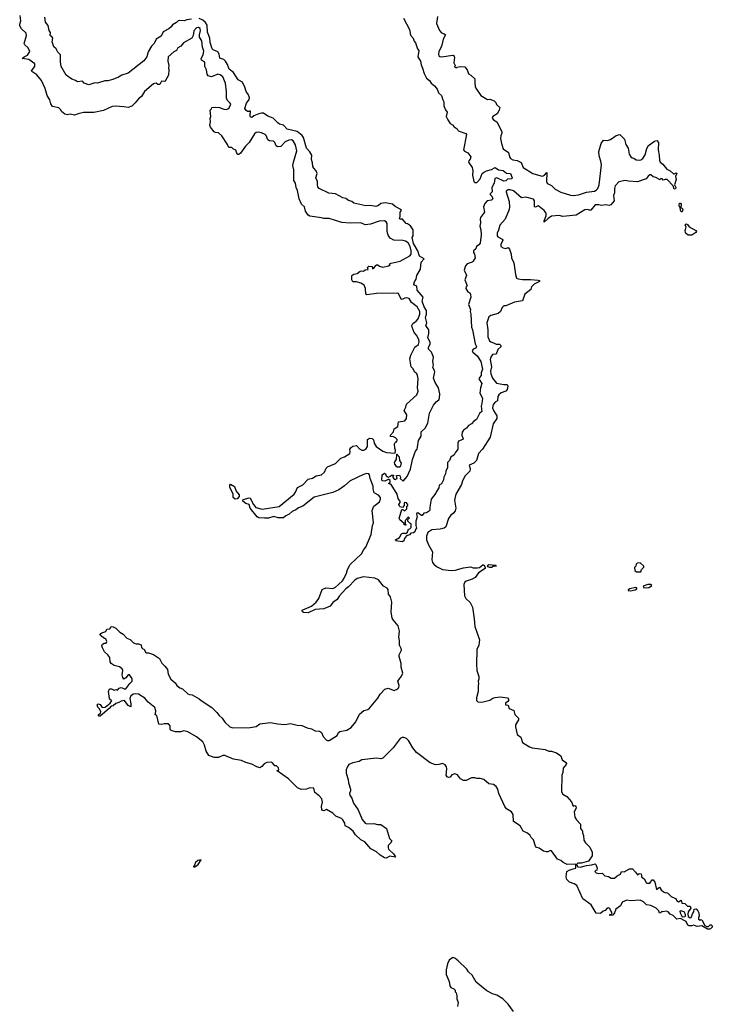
# Model space of a CAD drawing. Extents: x 2494106 to 2685573, y 758056 to 915185.
# Tile 471 of 507: x 2634330 to 2642218, y 882634 to 893847. Entities that reach past the tile are written whole.
import ezdxf

# ---------------------------------------------------------------- set-up
doc = ezdxf.new("R2010")
doc.units = 0

msp = doc.modelspace()

# ---------------------------------------------------------------- linework, layer by layer
at = {"layer": '0CON05XD'}
for points in [[(2635419, 892861), (2635385, 892858), (2635285, 892812), (2635175, 892791), (2635055, 892789), (2634995, 892776), (2634955, 892759), (2634905, 892769), (2634875, 892764), (2634845, 892770), (2634805, 892802), (2634799, 892819), (2634775, 892842), (2634705, 892858), (2634685, 892888), (2634673, 892933), (2634642, 892985), (2634622, 893062), (2634577, 893155), (2634527, 893217), (2634467, 893255), (2634466, 893265), (2634504, 893315), (2634504, 893345), (2634435, 893392), (2634360, 893405), (2634380, 893425), (2634419, 893441), (2634446, 893485), (2634428, 893525), (2634389, 893559), (2634381, 893575), (2634409, 893665), (2634402, 893695), (2634351, 893741), (2634330, 893775), (2634330, 893795), (2634344, 893834), (2634337, 893895)], [(2636285, 893851), (2636235, 893846), (2636205, 893833), (2636145, 893838), (2636135, 893832), (2636116, 893814), (2636072, 893788), (2636056, 893764), (2636029, 893741), (2635965, 893707), (2635940, 893660), (2635885, 893624), (2635861, 893575), (2635844, 893556), (2635832, 893545), (2635795, 893480), (2635779, 893425), (2635745, 893380), (2635565, 893238), (2635495, 893216), (2635455, 893191), (2635390, 893165), (2635335, 893150), (2635301, 893149), (2635218, 893122), (2635185, 893127), (2635116, 893104), (2635064, 893124), (2635045, 893146), (2634988, 893138), (2634966, 893156), (2634925, 893170), (2634860, 893215), (2634803, 893315), (2634794, 893366), (2634793, 893445), (2634763, 893475), (2634744, 893514), (2634718, 893538), (2634700, 893595), (2634706, 893636), (2634699, 893649), (2634678, 893665), (2634679, 893699), (2634664, 893725), (2634655, 893780), (2634625, 893820), (2634617, 893875)], [(2638912, 890642), (2638924, 890685), (2638856, 890766), (2638853, 890813), (2638828, 890825), (2638820, 890835), (2638825, 890860), (2638847, 890893), (2638853, 890935), (2638894, 891005), (2638904, 891085), (2638938, 891125), (2638884, 891155), (2638863, 891215), (2638815, 891299), (2638800, 891365), (2638813, 891387), (2638811, 891455), (2638780, 891500), (2638745, 891522), (2638730, 891525), (2638685, 891580), (2638675, 891572), (2638655, 891580), (2638662, 891605), (2638663, 891655), (2638677, 891675), (2638672, 891685), (2638608, 891718), (2638575, 891747), (2638495, 891761), (2638445, 891754), (2638415, 891731), (2638385, 891721), (2638325, 891729), (2638274, 891726), (2638135, 891757), (2638112, 891775), (2638075, 891789), (2638045, 891809), (2638009, 891819), (2637925, 891864), (2637850, 891870), (2637742, 891925), (2637725, 891942), (2637720, 891965), (2637723, 892005), (2637703, 892045), (2637718, 892095), (2637708, 892125), (2637679, 892155), (2637669, 892175), (2637666, 892215), (2637653, 892255), (2637658, 892305), (2637635, 892342), (2637595, 892382), (2637561, 892505), (2637549, 892529), (2637492, 892575), (2637375, 892600), (2637334, 892644), (2637288, 892658), (2637271, 892671), (2637215, 892727), (2637155, 892747), (2637105, 892782), (2637085, 892783), (2637055, 892774), (2636997, 892753), (2636975, 892734), (2636958, 892735), (2636954, 892756), (2636960, 892805), (2636953, 892807), (2636945, 892800), (2636925, 892803), (2636904, 892815), (2636894, 892835), (2636914, 892895), (2636944, 892936), (2636947, 892957), (2636935, 892990), (2636908, 893028), (2636895, 893078), (2636869, 893135), (2636820, 893160), (2636767, 893245), (2636715, 893283), (2636698, 893338), (2636675, 893376), (2636655, 893394), (2636608, 893408), (2636601, 893455), (2636585, 893482), (2636535, 893503), (2636524, 893515), (2636498, 893585), (2636497, 893637), (2636468, 893705), (2636465, 893785), (2636445, 893814), (2636415, 893843), (2636375, 893860)], [(2638701, 893865), (2638770, 893735), (2638781, 893671), (2638810, 893635), (2638822, 893602), (2638838, 893582), (2638861, 893515), (2638874, 893495), (2638864, 893425), (2638896, 893375), (2638902, 893332), (2638919, 893295), (2638935, 893232), (2638965, 893180), (2638998, 893155), (2639018, 893125), (2639053, 893095), (2639083, 893055), (2639100, 893015), (2639133, 892985), (2639148, 892935), (2639162, 892912), (2639162, 892865), (2639179, 892819), (2639198, 892795), (2639188, 892745), (2639208, 892705), (2639232, 892665), (2639259, 892649), (2639278, 892625), (2639313, 892603), (2639325, 892582), (2639411, 892551), (2639420, 892540), (2639383, 892365), (2639395, 892348), (2639435, 892332), (2639468, 892285), (2639461, 892259), (2639445, 892240), (2639443, 892225), (2639484, 892165), (2639490, 892125), (2639487, 892075), (2639504, 892004), (2639515, 891993), (2639535, 891994), (2639545, 892001), (2639574, 892035), (2639598, 892095), (2639612, 892108), (2639645, 892124), (2639705, 892139), (2639745, 892163), (2639785, 892138), (2639835, 892129), (2639875, 892099), (2639918, 892095), (2639940, 892045), (2639936, 892034), (2639885, 892032), (2639865, 892012), (2639845, 892006), (2639765, 892044), (2639740, 892040), (2639734, 891985), (2639706, 891935), (2639712, 891885), (2639690, 891865), (2639688, 891855), (2639706, 891836), (2639719, 891805), (2639705, 891792), (2639656, 891784), (2639626, 891754), (2639611, 891715), (2639622, 891655), (2639580, 891595), (2639574, 891576), (2639580, 891535), (2639570, 891495), (2639582, 891455), (2639584, 891395), (2639575, 891302), (2639559, 891281), (2639532, 891265), (2639524, 891236), (2639500, 891215), (2639500, 891195), (2639511, 891175), (2639517, 891135), (2639495, 891098), (2639485, 891087), (2639425, 891066), (2639408, 891045), (2639392, 890995), (2639414, 890944), (2639417, 890935), (2639400, 890885), (2639427, 890815), (2639416, 890804), (2639412, 890785), (2639435, 890748), (2639458, 890735), (2639466, 890716), (2639468, 890685), (2639441, 890605), (2639463, 890545), (2639460, 890525), (2639469, 890495), (2639476, 890345), (2639488, 890315), (2639516, 890156), (2639532, 890125), (2639525, 890106), (2639496, 890094), (2639483, 890075), (2639490, 890060), (2639539, 890019), (2639581, 889955), (2639601, 889865), (2639586, 889825), (2639584, 889796), (2639565, 889772), (2639560, 889755), (2639594, 889705), (2639579, 889655), (2639570, 889595), (2639601, 889535), (2639594, 889475), (2639584, 889445), (2639594, 889386), (2639567, 889363), (2639531, 889295), (2639504, 889275), (2639475, 889246), (2639440, 889225), (2639417, 889193), (2639386, 889174), (2639370, 889150), (2639366, 889115), (2639381, 889075), (2639376, 889064), (2639329, 889045), (2639321, 889025), (2639321, 888955), (2639288, 888915), (2639278, 888892), (2639239, 888865), (2639226, 888825), (2639204, 888805), (2639204, 888746), (2639182, 888705), (2639179, 888675), (2639160, 888635), (2639157, 888605), (2639135, 888560), (2639108, 888545), (2639103, 888515), (2639076, 888475), (2639070, 888455), (2639018, 888385), (2639000, 888295), (2639003, 888265), (2638999, 888255), (2638965, 888230), (2638932, 888228), (2638915, 888200), (2638905, 888200), (2638865, 888230), (2638854, 888226), (2638848, 888215), (2638858, 888185), (2638842, 888135), (2638842, 888085), (2638850, 888055), (2638838, 888042), (2638830, 888015), (2638815, 888002), (2638785, 888000), (2638768, 887982), (2638735, 887970), (2638713, 887937), (2638705, 887910), (2638685, 887900), (2638615, 887910), (2638610, 887925), (2638655, 887948), (2638680, 887990), (2638695, 887998), (2638718, 887998), (2638725, 887990), (2638732, 887998), (2638748, 888012), (2638760, 888045), (2638775, 888050), (2638788, 888065), (2638787, 888107), (2638772, 888112), (2638750, 888135), (2638750, 888155), (2638770, 888175), (2638755, 888180), (2638720, 888145), (2638720, 888105), (2638730, 888095), (2638725, 888090), (2638710, 888095), (2638708, 888108), (2638661, 888151), (2638652, 888165), (2638683, 888267), (2638695, 888270), (2638718, 888252), (2638740, 888275), (2638740, 888305), (2638750, 888315), (2638750, 888325), (2638740, 888335), (2638740, 888345), (2638715, 888350), (2638710, 888345), (2638710, 888315), (2638688, 888292), (2638665, 888298), (2638655, 888308), (2638650, 888325), (2638668, 888355), (2638639, 888395), (2638630, 888445), (2638562, 888552), (2638530, 888565), (2638550, 888575), (2638548, 888598), (2638535, 888612), (2638525, 888612), (2638489, 888591), (2638458, 888595), (2638453, 888605), (2638460, 888665), (2638485, 888682), (2638496, 888676), (2638502, 888652), (2638525, 888638), (2638547, 888643), (2638565, 888660), (2638585, 888660), (2638590, 888655), (2638580, 888645), (2638580, 888635), (2638594, 888614), (2638605, 888610), (2638628, 888622), (2638620, 888655), (2638655, 888659), (2638668, 888635), (2638662, 888622), (2638698, 888592), (2638744, 888646), (2638782, 888728), (2638803, 888837), (2638838, 888932), (2638857, 888955), (2638862, 888978), (2638871, 889055), (2638903, 889105), (2638903, 889155), (2638947, 889193), (2638979, 889251), (2638999, 889365), (2639044, 889455), (2639075, 889494), (2639105, 889517), (2639111, 889535), (2639114, 889584), (2639099, 889655), (2639061, 889715), (2639043, 889765), (2639057, 889835), (2639055, 889850), (2639037, 889885), (2639043, 889915), (2639036, 889955), (2639044, 890005), (2639021, 890061), (2638986, 890095), (2638986, 890115), (2639004, 890154), (2639004, 890175), (2638979, 890225), (2638988, 890272), (2638988, 890315), (2638956, 890365), (2638966, 890395), (2638952, 890455), (2638963, 890495), (2638964, 890534), (2638937, 890577), (2638912, 890642)], [(2639087, 893883), (2639077, 893805), (2639110, 893725), (2639135, 893698), (2639166, 893686), (2639178, 893675), (2639153, 893625), (2639138, 893555), (2639123, 893517), (2639103, 893485), (2639098, 893455), (2639102, 893435), (2639115, 893426), (2639134, 893424), (2639265, 893442), (2639275, 893437), (2639281, 893415), (2639276, 893356), (2639288, 893325), (2639282, 893305), (2639305, 893300), (2639313, 893307), (2639345, 893314), (2639398, 893308), (2639427, 893275), (2639441, 893231), (2639468, 893215), (2639512, 893175), (2639514, 893126), (2639516, 893085), (2639524, 893065), (2639582, 892982), (2639658, 892938), (2639685, 892940), (2639735, 892922), (2639752, 892905), (2639761, 892881), (2639798, 892845), (2639790, 892815), (2639768, 892775), (2639717, 892743), (2639710, 892725), (2639728, 892705), (2639765, 892683), (2639821, 892575), (2639823, 892555), (2639810, 892525), (2639806, 892495), (2639816, 892436), (2639838, 892375), (2639896, 892336), (2639909, 892285), (2639920, 892265), (2639945, 892251), (2639995, 892243), (2640040, 892220), (2640065, 892165), (2640175, 892096), (2640265, 892067), (2640285, 892066), (2640309, 892075), (2640335, 892107), (2640330, 892005), (2640336, 891986), (2640348, 891978), (2640387, 891957), (2640428, 891918), (2640492, 891882), (2640605, 891849), (2640635, 891846), (2640695, 891853), (2640785, 891881), (2640875, 891894), (2640896, 891905), (2640916, 891924), (2640931, 891965), (2640958, 892195), (2640950, 892235), (2640928, 892295), (2640927, 892345), (2640952, 892435), (2640980, 892475), (2641025, 892472), (2641057, 892483), (2641125, 892528), (2641165, 892540), (2641217, 892487), (2641233, 892425), (2641260, 892385), (2641272, 892315), (2641292, 892285), (2641304, 892274), (2641325, 892270), (2641352, 892252), (2641385, 892247), (2641405, 892250), (2641426, 892264), (2641454, 892306), (2641471, 892379), (2641493, 892415), (2641560, 892465), (2641585, 892470), (2641607, 892447), (2641601, 892365), (2641613, 892305), (2641617, 892247), (2641626, 892226), (2641655, 892202), (2641700, 892145), (2641740, 892125), (2641775, 892090), (2641785, 892090), (2641805, 892103), (2641813, 892095), (2641798, 892062), (2641807, 892025), (2641788, 891965), (2641802, 891935), (2641799, 891921), (2641785, 891918), (2641774, 891955), (2641704, 892025), (2641682, 892028), (2641658, 892018), (2641648, 892035), (2641632, 892038), (2641625, 892022), (2641575, 892050), (2641545, 892057), (2641519, 892079), (2641505, 892080), (2641487, 892065), (2641465, 892033), (2641365, 892001), (2641265, 892006), (2641225, 892014), (2641155, 892000), (2641112, 891955), (2641104, 891924), (2641104, 891875), (2641094, 891844), (2641101, 891785), (2641062, 891738), (2641045, 891731), (2641005, 891737), (2640955, 891729), (2640925, 891740), (2640885, 891738), (2640835, 891678), (2640815, 891677), (2640795, 891686), (2640768, 891682), (2640669, 891621), (2640515, 891606), (2640474, 891616), (2640385, 891610), (2640347, 891583), (2640305, 891542), (2640302, 891555), (2640326, 891614), (2640328, 891645), (2640303, 891675), (2640245, 891721), (2640234, 891726), (2640205, 891711), (2640194, 891714), (2640192, 891782), (2640181, 891801), (2640095, 891826), (2640045, 891819), (2639955, 891897), (2639915, 891910), (2639892, 891908), (2639870, 891895), (2639869, 891885), (2639903, 891777), (2639909, 891715), (2639906, 891685), (2639859, 891575), (2639798, 891505), (2639782, 891448), (2639768, 891415), (2639767, 891385), (2639775, 891373), (2639825, 891346), (2639832, 891335), (2639808, 891285), (2639810, 891265), (2639835, 891248), (2639865, 891240), (2639895, 891252), (2639910, 891235), (2639929, 891175), (2639933, 891135), (2639956, 891076), (2639978, 890945), (2639990, 890905), (2640006, 890896), (2640055, 890888), (2640148, 890888), (2640235, 890879), (2640250, 890875), (2640250, 890865), (2640190, 890835), (2640160, 890805), (2640150, 890775), (2640085, 890720), (2640056, 890644), (2639965, 890630), (2639865, 890588), (2639843, 890587), (2639825, 890570), (2639805, 890522), (2639781, 890499), (2639695, 890479), (2639675, 890464), (2639651, 890395), (2639662, 890315), (2639661, 890235), (2639680, 890190), (2639695, 890178), (2639727, 890167), (2639755, 890152), (2639795, 890151), (2639811, 890135), (2639808, 890122), (2639775, 890092), (2639755, 890038), (2639715, 890033), (2639695, 890005), (2639690, 889975), (2639702, 889895), (2639692, 889845), (2639695, 889815), (2639714, 889764), (2639759, 889709), (2639845, 889692), (2639882, 889692), (2639889, 889675), (2639883, 889635), (2639868, 889615), (2639815, 889596), (2639787, 889575), (2639776, 889555), (2639772, 889505), (2639745, 889492), (2639721, 889465), (2639716, 889425), (2639726, 889395), (2639766, 889335), (2639766, 889305), (2639722, 889245), (2639688, 889092), (2639601, 888955), (2639555, 888906), (2639534, 888825), (2639503, 888797)], [(2635214, 886044), (2635225, 886057), (2635245, 886047), (2635268, 886015), (2635305, 886016), (2635360, 886065), (2635380, 886095), (2635365, 886100), (2635352, 886115), (2635343, 886195), (2635354, 886226), (2635376, 886226), (2635405, 886210), (2635425, 886218), (2635445, 886210), (2635462, 886235), (2635485, 886243), (2635515, 886232), (2635525, 886222), (2635540, 886225), (2635583, 886287), (2635612, 886315), (2635612, 886335), (2635602, 886355), (2635575, 886388), (2635564, 886386), (2635540, 886350), (2635515, 886338), (2635504, 886354), (2635496, 886386), (2635503, 886435), (2635496, 886455), (2635465, 886476), (2635405, 886494), (2635372, 886515), (2635360, 886535), (2635357, 886585), (2635332, 886615), (2635295, 886647), (2635272, 886695), (2635267, 886715), (2635272, 886735), (2635294, 886746), (2635315, 886748), (2635322, 886765), (2635310, 886795), (2635295, 886800), (2635250, 886835), (2635248, 886845), (2635254, 886856), (2635264, 886866), (2635310, 886880), (2635323, 886907), (2635355, 886910), (2635370, 886935), (2635395, 886932), (2635425, 886917), (2635471, 886871), (2635508, 886848), (2635550, 886805), (2635589, 886789), (2635625, 886752), (2635655, 886738), (2635685, 886740), (2635715, 886728), (2635718, 886698), (2635733, 886683), (2635748, 886678), (2635763, 886645), (2635775, 886637), (2635796, 886636), (2635855, 886617), (2635923, 886573), (2635948, 886518), (2635983, 886485), (2636012, 886445), (2636021, 886395), (2636053, 886335), (2636100, 886295), (2636120, 886265), (2636155, 886239), (2636185, 886226), (2636245, 886171), (2636265, 886160), (2636295, 886158), (2636375, 886114), (2636395, 886093), (2636518, 886015), (2636577, 885957), (2636600, 885921), (2636635, 885894), (2636666, 885845), (2636725, 885793), (2636757, 885783), (2636955, 885787), (2637025, 885799), (2637065, 885828), (2637185, 885844), (2637265, 885828), (2637351, 885821), (2637415, 885831), (2637491, 885811), (2637545, 885807), (2637605, 885781), (2637655, 885769), (2637695, 885748), (2637744, 885744), (2637768, 885729), (2637785, 885685), (2637821, 885645), (2637835, 885638), (2637855, 885639), (2637945, 885695), (2637961, 885729), (2637975, 885742), (2638055, 885754), (2638104, 885785), (2638160, 885850), (2638201, 885939), (2638249, 885981), (2638295, 885992), (2638314, 886005), (2638410, 886120), (2638436, 886165), (2638489, 886221), (2638525, 886233), (2638595, 886209), (2638635, 886225), (2638648, 886242), (2638651, 886265), (2638635, 886315), (2638655, 886342), (2638680, 886370), (2638694, 886405), (2638674, 886475), (2638676, 886516), (2638651, 886595), (2638652, 886615), (2638677, 886665), (2638674, 886685), (2638654, 886725), (2638656, 886775), (2638648, 886815), (2638654, 886885), (2638640, 886945), (2638583, 887013), (2638573, 887033), (2638561, 887105), (2638570, 887215), (2638554, 887274), (2638532, 887305), (2638525, 887358), (2638515, 887374), (2638475, 887394), (2638417, 887467), (2638376, 887486), (2638245, 887501), (2638175, 887482), (2638147, 887463), (2638075, 887389), (2638044, 887365), (2637970, 887280), (2637945, 887243), (2637895, 887210), (2637865, 887167), (2637794, 887136), (2637695, 887128), (2637615, 887092), (2637562, 887095), (2637550, 887105), (2637548, 887122), (2637654, 887166), (2637708, 887212), (2637736, 887255), (2637775, 887357), (2637815, 887377), (2637895, 887370), (2637927, 887385), (2637962, 887415), (2638005, 887458), (2638025, 887488), (2638053, 887545), (2638062, 887585), (2638095, 887643), (2638223, 887765), (2638248, 887815), (2638272, 887838), (2638332, 887985), (2638348, 888085), (2638358, 888115), (2638344, 888256), (2638362, 888305), (2638395, 888330), (2638427, 888355), (2638438, 888385), (2638438, 888405), (2638415, 888432), (2638369, 888459), (2638354, 888505), (2638356, 888535), (2638323, 888623), (2638314, 888665), (2638305, 888676), (2638283, 888677), (2638245, 888668), (2638095, 888596), (2638031, 888539), (2637966, 888494), (2637898, 888462), (2637685, 888410), (2637555, 888306), (2637505, 888286), (2637476, 888264), (2637435, 888245), (2637399, 888215), (2637363, 888197), (2637335, 888175), (2637275, 888174), (2637225, 888188), (2637165, 888170), (2637119, 888169), (2637055, 888172), (2637035, 888184), (2636955, 888282), (2636944, 888324), (2636905, 888338), (2636873, 888363), (2636876, 888384), (2636945, 888402), (2636956, 888396), (2636992, 888325), (2637020, 888290), (2637091, 888271), (2637286, 888304), (2637456, 888444), (2637472, 888465), (2637495, 888518), (2637555, 888549), (2637615, 888613), (2637665, 888624), (2637705, 888652), (2637768, 888665), (2637802, 888695), (2637820, 888740), (2637835, 888754), (2637925, 888791), (2637986, 888854), (2638031, 888869), (2638089, 888905), (2638094, 888925), (2638091, 888955), (2638104, 888976), (2638125, 888991), (2638165, 888997), (2638200, 888960), (2638225, 888944), (2638248, 888945), (2638274, 888956), (2638291, 888985), (2638293, 889065), (2638315, 889082), (2638346, 889076), (2638361, 889061), (2638368, 889025), (2638389, 888985), (2638465, 888934), (2638506, 888916), (2638608, 888912), (2638610, 888945), (2638602, 888965), (2638600, 889015), (2638605, 889030), (2638615, 889040), (2638625, 889040), (2638630, 889065), (2638610, 889085), (2638587, 889097), (2638555, 889100), (2638552, 889115), (2638588, 889155), (2638594, 889186), (2638638, 889215), (2638644, 889266), (2638715, 889280), (2638736, 889304), (2638738, 889345), (2638709, 889395), (2638728, 889435), (2638735, 889470), (2638854, 889576), (2638869, 889615), (2638861, 889655), (2638868, 889755), (2638862, 889795), (2638853, 889813), (2638826, 889835), (2638811, 889871), (2638790, 889895), (2638782, 889938), (2638774, 889984), (2638783, 890027), (2638831, 890119), (2638872, 890148), (2638879, 890179), (2638874, 890205), (2638848, 890255), (2638823, 890285), (2638799, 890345), (2638797, 890365), (2638807, 890385), (2638846, 890414), (2638869, 890441), (2638888, 890495), (2638887, 890525), (2638856, 890576), (2638792, 890625), (2638765, 890670), (2638735, 890679), (2638715, 890676), (2638685, 890660), (2638675, 890664), (2638645, 890727), (2638635, 890733), (2638395, 890729), (2638285, 890712), (2638272, 890722), (2638270, 890785), (2638253, 890823), (2638215, 890848), (2638165, 890860), (2638125, 890860), (2638112, 890885), (2638112, 890935), (2638135, 890950), (2638175, 890956), (2638208, 890982), (2638225, 890988), (2638245, 890984), (2638265, 890998), (2638297, 891003), (2638292, 891025), (2638305, 891039), (2638340, 891035), (2638350, 891025), (2638350, 891010), (2638362, 891018), (2638380, 891035), (2638378, 891045), (2638395, 891056), (2638408, 891055), (2638428, 891038), (2638465, 891030), (2638530, 891045), (2638550, 891055), (2638542, 891065), (2638560, 891075), (2638665, 891097), (2638774, 891156), (2638789, 891175), (2638790, 891215), (2638779, 891265), (2638755, 891305), (2638725, 891324), (2638695, 891332), (2638590, 891335), (2638550, 891360), (2638525, 891394), (2638515, 891435), (2638515, 891525), (2638503, 891543), (2638485, 891556), (2638425, 891551), (2638325, 891518), (2638265, 891512), (2638215, 891532), (2638095, 891528), (2637998, 891538), (2637855, 891583), (2637795, 891584), (2637769, 891591), (2637635, 891610), (2637615, 891621), (2637585, 891668), (2637574, 891714), (2637540, 891745), (2637512, 891805), (2637495, 891900), (2637480, 891935), (2637471, 891985), (2637454, 892015), (2637451, 892135), (2637442, 892185), (2637447, 892225), (2637488, 892355), (2637472, 892422), (2637445, 892468), (2637425, 892477), (2637395, 892476), (2637355, 892456), (2637305, 892403), (2637267, 892397), (2637250, 892410), (2637235, 892448), (2637222, 892462), (2637175, 892468), (2637155, 892480), (2637136, 892526), (2637125, 892539), (2637085, 892560), (2637045, 892566), (2637025, 892561), (2637003, 892545), (2636943, 892447), (2636900, 892405), (2636845, 892326), (2636825, 892310), (2636815, 892310), (2636804, 892325), (2636792, 892362), (2636765, 892373), (2636745, 892392), (2636711, 892391), (2636696, 892425), (2636632, 892525), (2636595, 892560), (2636561, 892561), (2636545, 892570), (2636505, 892622), (2636496, 892646), (2636503, 892685), (2636499, 892721), (2636507, 892745), (2636500, 892815), (2636515, 892830), (2636520, 892845), (2636555, 892852), (2636605, 892846), (2636656, 892826), (2636680, 892825), (2636700, 892830), (2636715, 892843), (2636734, 892885), (2636725, 892901), (2636696, 892926), (2636684, 892954), (2636685, 893025), (2636673, 893125), (2636642, 893195), (2636615, 893218), (2636585, 893226), (2636515, 893196), (2636475, 893209), (2636465, 893225), (2636456, 893275), (2636438, 893315), (2636440, 893355), (2636433, 893365), (2636399, 893385), (2636397, 893403), (2636420, 893445), (2636428, 893488), (2636411, 893535), (2636405, 893605), (2636379, 893649), (2636377, 893675), (2636388, 893725), (2636385, 893745), (2636365, 893759), (2636345, 893754), (2636315, 893719), (2636306, 893665), (2636290, 893635), (2636195, 893583), (2636165, 893547), (2636133, 893525), (2636116, 893495), (2636085, 893482), (2636022, 893425), (2636016, 893376), (2636029, 893325), (2636023, 893295), (2636030, 893275), (2636026, 893215), (2635985, 893148), (2635975, 893142), (2635945, 893148), (2635925, 893110), (2635905, 893110), (2635883, 893123), (2635853, 893117), (2635752, 893028), (2635717, 892973), (2635683, 892947), (2635645, 892898), (2635608, 892862), (2635565, 892846), (2635515, 892856), (2635419, 892861)], [(2641875, 891657), (2641865, 891659), (2641856, 891675), (2641852, 891712), (2641845, 891717), (2641839, 891735), (2641845, 891757), (2641855, 891756), (2641862, 891745), (2641860, 891705), (2641875, 891699), (2641881, 891685), (2641875, 891657)], [(2641985, 891394), (2641944, 891394), (2641925, 891407), (2641914, 891424), (2641910, 891445), (2641922, 891485), (2641911, 891509), (2641920, 891520), (2641936, 891516), (2641955, 891486), (2642032, 891445), (2642037, 891435), (2642030, 891425), (2641985, 891394)], [(2638655, 888754), (2638669, 888765), (2638677, 888795), (2638660, 888825), (2638657, 888865), (2638625, 888900), (2638620, 888895), (2638617, 888843), (2638596, 888805), (2638600, 888785), (2638614, 888765), (2638630, 888755), (2638655, 888754)], [(2639503, 888797), (2639450, 888775), (2639460, 888735), (2639455, 888705), (2639405, 888652), (2639374, 888595), (2639362, 888555), (2639297, 888445), (2639284, 888374), (2639299, 888285), (2639291, 888255), (2639272, 888228), (2639240, 888205), (2639214, 888166), (2639185, 888070), (2639165, 888057), (2639120, 888045), (2639025, 888039), (2638980, 888005), (2638962, 887965), (2638965, 887925), (2638985, 887866), (2639033, 887785), (2639024, 887695), (2639033, 887665), (2639048, 887645), (2639078, 887618), (2639145, 887585), (2639245, 887574), (2639291, 887579), (2639385, 887606), (2639464, 887616), (2639495, 887606), (2639544, 887606), (2639565, 887610), (2639605, 887639), (2639617, 887637), (2639633, 887613), (2639632, 887598), (2639555, 887548), (2639518, 887495), (2639484, 887476), (2639415, 887452), (2639400, 887440), (2639388, 887415), (2639395, 887285), (2639410, 887255), (2639460, 887210), (2639487, 887155), (2639507, 887025), (2639513, 886935), (2639567, 886785), (2639560, 886725), (2639538, 886675), (2639531, 886505), (2639538, 886435), (2639559, 886365), (2639559, 886335), (2639553, 886315), (2639557, 886285), (2639550, 886265), (2639553, 886195), (2639532, 886125), (2639533, 886093), (2639547, 886077), (2639595, 886073), (2639655, 886088), (2639685, 886097), (2639718, 886122), (2639745, 886129), (2639806, 886136), (2639885, 886123), (2639898, 886108), (2639897, 886093), (2639889, 886081), (2639862, 886065), (2639863, 886045), (2639895, 886040), (2639904, 886004), (2639959, 885979), (2639970, 885935), (2640012, 885892), (2640012, 885875), (2639978, 885815), (2639978, 885795), (2639996, 885706), (2640036, 885676), (2640058, 885615), (2640135, 885566), (2640165, 885554), (2640316, 885536), (2640355, 885518), (2640385, 885516), (2640445, 885497), (2640492, 885465), (2640509, 885419), (2640545, 885393), (2640556, 885375), (2640555, 885363), (2640518, 885322), (2640517, 885275), (2640503, 885245), (2640502, 885052), (2640515, 885026), (2640561, 885001), (2640615, 884940), (2640632, 884892), (2640653, 884897), (2640665, 884892), (2640666, 884866), (2640646, 884824), (2640654, 884764), (2640673, 884733), (2640719, 884685), (2640719, 884635), (2640741, 884605), (2640741, 884585), (2640753, 884555), (2640754, 884504), (2640775, 884472), (2640823, 884423), (2640850, 884365), (2640850, 884325), (2640810, 884265), (2640728, 884242), (2640685, 884242), (2640670, 884225), (2640688, 884198), (2640715, 884195), (2640784, 884216), (2640845, 884222), (2640885, 884233), (2640893, 884225), (2640908, 884185), (2640905, 884160), (2640892, 884158), (2640882, 884145), (2640895, 884130), (2640925, 884123), (2640965, 884128), (2640995, 884098), (2641035, 884090), (2641065, 884072), (2641105, 884070), (2641133, 884097), (2641172, 884115), (2641185, 884148), (2641216, 884144), (2641275, 884178), (2641308, 884175), (2641345, 884138), (2641365, 884110), (2641385, 884123), (2641408, 884118), (2641413, 884105), (2641410, 884085), (2641443, 884063), (2641465, 884020), (2641475, 884012), (2641507, 884013), (2641535, 884050), (2641545, 884050), (2641562, 884025), (2641583, 883943), (2641618, 883968), (2641637, 883937), (2641664, 883914), (2641684, 883904), (2641695, 883908), (2641711, 883901), (2641751, 883861), (2641799, 883839), (2641819, 883809), (2641835, 883802), (2641865, 883818), (2641870, 883785), (2641905, 883780), (2641935, 883750), (2641965, 883750), (2641972, 883728), (2641943, 883687), (2641938, 883662), (2641945, 883632), (2641965, 883620), (2641976, 883624), (2641995, 883670), (2642008, 883685), (2642012, 883718), (2642035, 883720), (2642055, 883700), (2642066, 883676), (2642068, 883632), (2642060, 883625), (2642060, 883605), (2642075, 883590), (2642085, 883600), (2642100, 883595), (2642133, 883533), (2642155, 883520), (2642175, 883520), (2642195, 883540), (2642205, 883540), (2642218, 883528), (2642218, 883512), (2642197, 883493), (2642185, 883490), (2642165, 883490), (2642098, 883528), (2642045, 883519), (2642005, 883534), (2641985, 883527), (2641955, 883528), (2641940, 883535), (2641920, 883575), (2641906, 883586), (2641855, 883612), (2641813, 883603), (2641772, 883645), (2641739, 883659), (2641715, 883687), (2641695, 883693), (2641655, 883688), (2641645, 883690), (2641630, 883675), (2641615, 883670), (2641608, 883698), (2641580, 883730), (2641519, 883759), (2641467, 883767), (2641435, 883801), (2641395, 883818), (2641285, 883812), (2641245, 883818), (2641193, 883797), (2641173, 883755), (2641121, 883719), (2641106, 883675), (2641085, 883650), (2641053, 883645), (2641053, 883655), (2641069, 883661), (2641076, 883676), (2641057, 883705), (2641052, 883725), (2641035, 883732), (2641020, 883730), (2640999, 883701), (2640975, 883693), (2640945, 883666), (2640895, 883672), (2640838, 883768), (2640743, 883835), (2640677, 883986), (2640646, 884006), (2640591, 884025), (2640560, 884055), (2640552, 884085), (2640561, 884145), (2640587, 884163), (2640634, 884176), (2640664, 884186), (2640664, 884224), (2640658, 884228), (2640565, 884226), (2640520, 884250), (2640493, 884273), (2640455, 884288), (2640385, 884381), (2640375, 884384), (2640345, 884371), (2640325, 884371), (2640295, 884379), (2640245, 884410), (2640215, 884421), (2640204, 884435), (2640181, 884505), (2640154, 884534), (2640145, 884557), (2640115, 884581), (2640063, 884605), (2640029, 884665), (2639954, 884714), (2639951, 884795), (2639931, 884825), (2639875, 884860), (2639855, 884886), (2639787, 885035), (2639775, 885085), (2639756, 885116), (2639725, 885136), (2639675, 885146), (2639615, 885195), (2639575, 885205), (2639535, 885205), (2639513, 885213), (2639475, 885214), (2639415, 885183), (2639385, 885184), (2639351, 885201), (2639315, 885248), (2639285, 885259), (2639252, 885248), (2639231, 885219), (2639215, 885218), (2639197, 885225), (2639189, 885245), (2639196, 885316), (2639190, 885340), (2639175, 885361), (2639145, 885377), (2639105, 885365), (2639065, 885361), (2639005, 885382), (2638851, 885501), (2638806, 885555), (2638759, 885639), (2638735, 885662), (2638705, 885672), (2638685, 885671), (2638665, 885661), (2638585, 885555), (2638465, 885435), (2638445, 885428), (2638395, 885436), (2638225, 885417), (2638195, 885398), (2638125, 885384), (2638077, 885363), (2638059, 885335), (2638050, 885305), (2638049, 885265), (2638070, 885195), (2638073, 885155), (2638097, 885085), (2638098, 885065), (2638087, 885035), (2638091, 885015), (2638111, 884981), (2638131, 884925), (2638185, 884848), (2638229, 884739), (2638265, 884696), (2638285, 884688), (2638365, 884693), (2638405, 884680), (2638445, 884680), (2638506, 884635), (2638543, 884523), (2638567, 884495), (2638555, 884470), (2638528, 884442), (2638527, 884415), (2638531, 884401), (2638588, 884348), (2638610, 884315), (2638605, 884310), (2638545, 884322), (2638505, 884297), (2638485, 884301), (2638435, 884333), (2638392, 884372), (2638328, 884405), (2638260, 884485), (2638217, 884505), (2638156, 884565), (2638127, 884607), (2638075, 884648), (2638038, 884665), (2638034, 884695), (2638011, 884735), (2637995, 884751), (2637932, 884775), (2637895, 884812), (2637825, 884852), (2637795, 884836), (2637780, 884840), (2637772, 884852), (2637767, 884885), (2637777, 884935), (2637772, 884972), (2637739, 885009), (2637690, 885045), (2637680, 885095), (2637635, 885100), (2637595, 885082), (2637535, 885080), (2637495, 885098), (2637393, 885203), (2637262, 885292), (2637262, 885298), (2637280, 885305), (2637278, 885328), (2637255, 885350), (2637235, 885350), (2637210, 885385), (2637195, 885392), (2637145, 885388), (2637115, 885372), (2637089, 885341), (2637065, 885328), (2637029, 885339), (2636975, 885370), (2636905, 885387), (2636855, 885409), (2636765, 885424), (2636665, 885469), (2636645, 885466), (2636595, 885443), (2636545, 885444), (2636514, 885454), (2636485, 885469), (2636453, 885515), (2636436, 885585), (2636415, 885622), (2636345, 885681), (2636246, 885736), (2636215, 885746), (2636195, 885747), (2636165, 885737), (2636105, 885737), (2636055, 885752), (2636042, 885765), (2636044, 885805), (2636025, 885828), (2635975, 885829), (2635945, 885819), (2635914, 885824), (2635892, 885922), (2635870, 885935), (2635878, 885942), (2635880, 885975), (2635868, 886015), (2635792, 886075), (2635755, 886122), (2635685, 886167), (2635645, 886171), (2635625, 886166), (2635594, 886146), (2635586, 886115), (2635596, 886054), (2635595, 886020), (2635565, 886038), (2635525, 886092), (2635485, 886087), (2635460, 886070), (2635425, 886061), (2635396, 886034), (2635370, 886029), (2635349, 886001), (2635245, 885914), (2635235, 885914), (2635225, 885930), (2635251, 885949), (2635256, 885965), (2635238, 885998), (2635219, 886019), (2635214, 886044)], [(2636785, 888388), (2636762, 888405), (2636760, 888445), (2636724, 888524), (2636723, 888547), (2636732, 888558), (2636775, 888530), (2636796, 888476), (2636830, 888435), (2636830, 888415), (2636805, 888392), (2636785, 888388)], [(2639685, 887607), (2639660, 887615), (2639662, 887635), (2639675, 887643), (2639750, 887635), (2639760, 887625), (2639721, 887619), (2639705, 887610), (2639685, 887607)], [(2641405, 887560), (2641410, 887585), (2641438, 887612), (2641440, 887625), (2641395, 887660), (2641363, 887657), (2641350, 887645), (2641348, 887622), (2641333, 887607), (2641337, 887575), (2641355, 887560), (2641405, 887560)], [(2641465, 887378), (2641495, 887382), (2641515, 887390), (2641530, 887405), (2641516, 887416), (2641485, 887416), (2641430, 887395), (2641435, 887382), (2641465, 887378)], [(2641285, 887342), (2641340, 887355), (2641360, 887365), (2641360, 887375), (2641345, 887380), (2641280, 887365), (2641260, 887355), (2641260, 887345), (2641285, 887342)], [(2636325, 884200), (2636363, 884227), (2636398, 884278), (2636358, 884272), (2636331, 884249), (2636322, 884218), (2636310, 884205), (2636310, 884200), (2636325, 884200)], [(2641875, 883630), (2641905, 883632), (2641912, 883638), (2641912, 883655), (2641897, 883687), (2641855, 883700), (2641850, 883695), (2641852, 883675), (2641875, 883630)], [(2639955, 882550), (2639892, 882635), (2639860, 882670), (2639832, 882695), (2639765, 882737), (2639715, 882753), (2639649, 882789), (2639528, 882885), (2639482, 882965), (2639442, 883005), (2639422, 883035), (2639325, 883128), (2639285, 883160), (2639263, 883167), (2639222, 883135), (2639204, 883096), (2639188, 883025), (2639188, 882975), (2639222, 882895), (2639230, 882845), (2639240, 882825), (2639275, 882810), (2639290, 882795), (2639290, 882775), (2639300, 882765), (2639308, 882735), (2639308, 882695), (2639322, 882655), (2639315, 882610)]]:
    msp.add_lwpolyline(points, dxfattribs=at)

doc.saveas('drawing.dxf')
